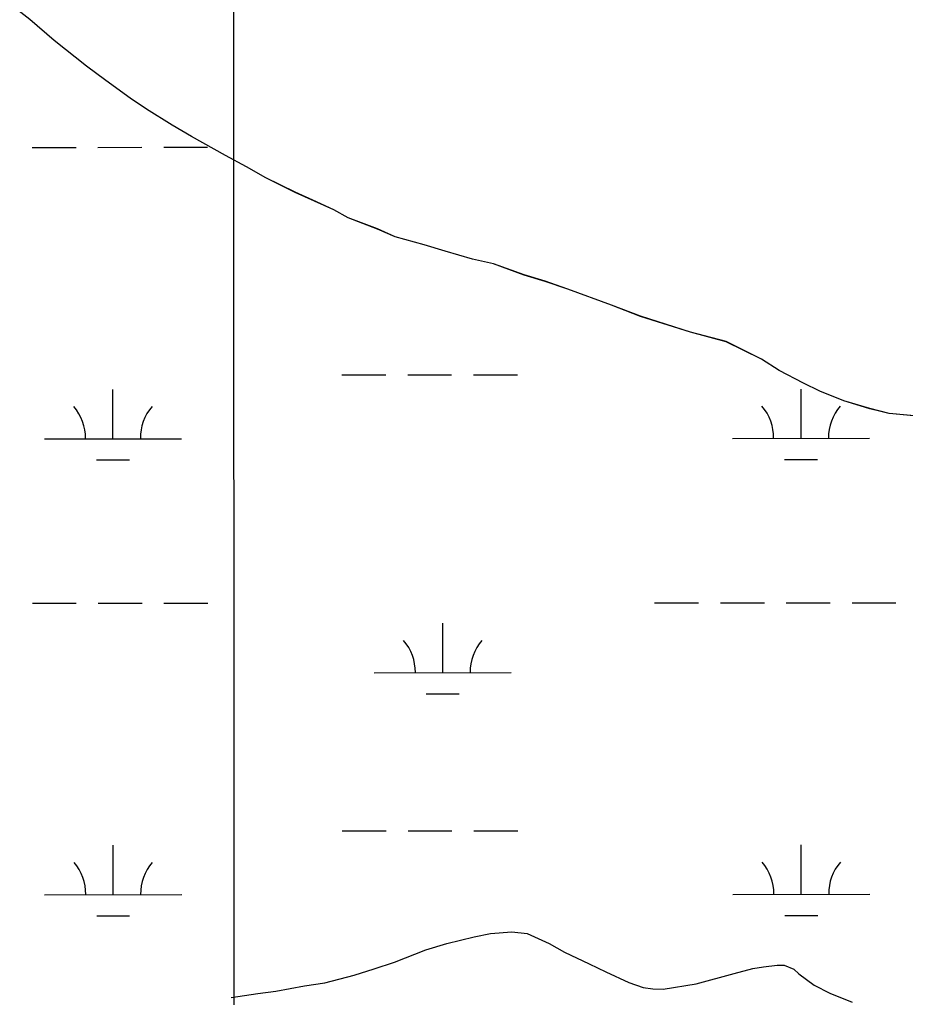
# Model space of a CAD drawing. Extents: x 3279314 to 3317160, y 734079 to 759431.
# Drawn here: x 3296418 to 3297064, y 741428 to 742141 of the extents above; entities that cross this region are included whole.
import ezdxf

# ---------------------------------------------------------------- set-up
doc = ezdxf.new("R2010")
doc.units = 0
for name, color, linetype in [('V-GRID-MAJR', 7, 'Continuous'), ('V-SITE-VEGE', 7, 'Continuous'), ('V-TOPO-SHOR', 7, 'Continuous'), ('V-WETL-SWMP', 7, 'Continuous')]:
    doc.layers.add(name, color=color, linetype=linetype)

msp = doc.modelspace()

# ---------------------------------------------------------------- linework, layer by layer
at = {"layer": 'V-GRID-MAJR'}
msp.add_spline([(3296575.29, 739462.57), (3296572.65, 745521.02), (3296570, 751582.85), (3296567.36, 757644.71), (3296567.36, 757648.05)], degree=3, dxfattribs=at)
at = {"layer": 'V-SITE-VEGE'}
for p, q in [((3296425.36, 742141.13), (3296397.04, 742163.32)), ((3296443.06, 742125.93), (3296425.36, 742141.13)), ((3296466.66, 742107.23), (3296443.06, 742125.93)), ((3296480.82, 742096.72), (3296466.66, 742107.23)), ((3296498.52, 742083.88), (3296480.82, 742096.72)), ((3296510.31, 742075.7), (3296498.52, 742083.88)), ((3296529.17, 742064.04), (3296510.31, 742075.7)), ((3296543.32, 742055.88), (3296529.17, 742064.04)), ((3296568.07, 742041.89), (3296543.32, 742055.88)), ((3296583.39, 742033.74), (3296568.07, 742041.89)), ((3296597.54, 742025.58), (3296583.39, 742033.74)), ((3296618.75, 742015.1), (3296597.54, 742025.58)), ((3296647.02, 742002.3), (3296618.75, 742015.1)), ((3296657.62, 741996.48), (3296647.02, 742002.3)), ((3296678.83, 741988.35), (3296657.62, 741996.48)), ((3296691.78, 741982.54), (3296678.83, 741988.35)), ((3296712.97, 741976.76), (3296691.78, 741982.54)), ((3296728.27, 741972.13), (3296712.97, 741976.76)), ((3296748.28, 741966.35), (3296728.27, 741972.13)), ((3296763.58, 741962.9), (3296748.28, 741966.35)), ((3296785.95, 741954.77), (3296763.58, 741962.9)), ((3296801.26, 741950.15), (3296785.95, 741954.77)), ((3296817.74, 741944.35), (3296801.26, 741950.15)), ((3296849.53, 741932.75), (3296817.74, 741944.35)), ((3296870.73, 741924.62), (3296849.53, 741932.75)), ((3296907.23, 741913.04), (3296870.73, 741924.62)), ((3296933.12, 741906.11), (3296907.23, 741913.04)), ((3296959.04, 741893.3), (3296933.12, 741906.11)), ((3296972.01, 741885.14), (3296959.04, 741893.3)), ((3296989.69, 741875.82), (3296972.01, 741885.14)), ((3297001.47, 741870), (3296989.69, 741875.82)), ((3297019.14, 741863.03), (3297001.47, 741870)), ((3297037.98, 741857.24), (3297019.14, 741863.03)), ((3297052.1, 741853.78), (3297037.98, 741857.24)), ((3297075.14, 741851.59), (3297052.1, 741853.78)), ((3296729.41, 741466.93), (3296749.37, 741471.78)), ((3296749.37, 741471.78), (3296761.24, 741474.4)), ((3296761.24, 741474.4), (3296776.87, 741475.54)), ((3296776.87, 741475.54), (3296788.2, 741474.39)), ((3296788.2, 741474.39), (3296804.14, 741467.01)), ((3296691.33, 741453.43), (3296714.2, 741462.48)), ((3296714.2, 741462.48), (3296729.41, 741466.93)), ((3296804.14, 741467.01), (3296815.38, 741460.66)), ((3296815.38, 741460.66), (3296833.2, 741452.29)), ((3296661.84, 741444.03), (3296676.58, 741448.49)), ((3296676.58, 741448.49), (3296691.33, 741453.43)), ((3296833.2, 741452.29), (3296845.4, 741446.4)), ((3296939.02, 741445.19), (3296952.8, 741448.72)), ((3296952.8, 741448.72), (3296960.39, 741450)), ((3296960.39, 741450), (3296970.35, 741451.24)), ((3296970.35, 741451.24), (3296975.55, 741451.15)), ((3296975.55, 741451.15), (3296982.59, 741448.18)), ((3296982.59, 741448.18), (3296986.31, 741444.81)), ((3296640.45, 741438.26), (3296661.84, 741444.03)), ((3296845.4, 741446.4), (3296862.28, 741438.53)), ((3296911.46, 741437.64), (3296939.02, 741445.19)), ((3296986.31, 741444.81), (3296997.51, 741436.56)), ((3296604.87, 741432.28), (3296625.75, 741436.17)), ((3296625.75, 741436.17), (3296640.45, 741438.26)), ((3296862.28, 741438.53), (3296872.62, 741435.03)), ((3296872.62, 741435.03), (3296879.7, 741433.96)), ((3296879.7, 741433.96), (3296887.26, 741433.82)), ((3296887.26, 741433.82), (3296911.46, 741437.64)), ((3296997.51, 741436.56), (3297008.76, 741430.69)), ((3296572.15, 741427.67), (3296591.6, 741430.63)), ((3296591.6, 741430.63), (3296604.87, 741432.28)), ((3297008.76, 741430.69), (3297025.2, 741424.24))]:
    msp.add_line(p, q, dxfattribs=at)
at = {"layer": 'V-TOPO-SHOR'}
msp.add_lwpolyline([(3297075.61, 741851.6), (3297052.09, 741853.84), (3297037.97, 741857.3), (3297019.14, 741863.09), (3297001.47, 741870.06), (3296989.69, 741875.88), (3296972.01, 741885.2), (3296959.04, 741893.36), (3296933.12, 741906.17), (3296907.22, 741913.09), (3296870.73, 741924.68), (3296849.53, 741932.8), (3296817.74, 741944.41), (3296801.25, 741950.2), (3296785.95, 741954.83), (3296763.58, 741962.95), (3296748.28, 741966.41), (3296728.27, 741972.19), (3296712.96, 741976.82), (3296691.78, 741982.59), (3296678.82, 741988.41), (3296657.62, 741996.54), (3296647.01, 742002.36), (3296631.7, 742009.34), (3296618.74, 742015.16), (3296597.53, 742025.64), (3296583.39, 742033.79), (3296568.06, 742041.95), (3296543.31, 742055.94), (3296529.17, 742064.1), (3296510.3, 742075.76), (3296498.51, 742083.93), (3296480.82, 742096.78), (3296466.66, 742107.29), (3296443.06, 742125.98), (3296425.36, 742141.18)], dxfattribs=at)
at = {"layer": 'V-WETL-SWMP'}
for p, q in [((3296443.07, 742125.98), (3296425.36, 742141.18)), ((3296443.07, 742125.98), (3296425.36, 742141.18)), ((3296466.66, 742107.28), (3296443.07, 742125.98)), ((3296466.66, 742107.28), (3296443.07, 742125.98)), ((3296480.82, 742096.77), (3296466.66, 742107.28)), ((3296480.82, 742096.77), (3296466.66, 742107.28)), ((3296498.51, 742083.93), (3296480.82, 742096.77)), ((3296498.51, 742083.93), (3296480.82, 742096.77)), ((3296510.31, 742075.76), (3296498.51, 742083.93)), ((3296510.31, 742075.76), (3296498.51, 742083.93)), ((3296529.17, 742064.09), (3296510.31, 742075.76)), ((3296529.17, 742064.09), (3296510.31, 742075.76)), ((3296543.32, 742055.93), (3296529.17, 742064.09)), ((3296543.32, 742055.93), (3296529.17, 742064.09)), ((3296568.07, 742041.94), (3296543.32, 742055.93)), ((3296568.07, 742041.94), (3296543.32, 742055.93)), ((3296427, 742047.92), (3296459, 742047.93)), ((3296475, 742047.94), (3296507, 742047.96)), ((3296523, 742047.97), (3296555, 742047.98)), ((3296583.39, 742033.79), (3296568.07, 742041.94)), ((3296583.39, 742033.79), (3296568.07, 742041.94)), ((3296597.53, 742025.63), (3296583.39, 742033.79)), ((3296597.53, 742025.63), (3296583.39, 742033.79)), ((3296618.74, 742015.15), (3296597.53, 742025.63)), ((3296618.74, 742015.15), (3296597.53, 742025.63)), ((3296647.02, 742002.36), (3296618.74, 742015.15)), ((3296647.02, 742002.36), (3296618.74, 742015.15)), ((3296657.62, 741996.53), (3296647.02, 742002.36)), ((3296657.62, 741996.53), (3296647.02, 742002.36)), ((3296678.82, 741988.4), (3296657.62, 741996.53)), ((3296678.82, 741988.4), (3296657.62, 741996.53)), ((3296691.78, 741982.59), (3296678.82, 741988.4)), ((3296691.78, 741982.59), (3296678.82, 741988.4)), ((3296712.97, 741976.81), (3296691.78, 741982.59)), ((3296712.97, 741976.81), (3296691.78, 741982.59)), ((3296728.27, 741972.18), (3296712.97, 741976.81)), ((3296728.27, 741972.18), (3296712.97, 741976.81)), ((3296748.28, 741966.4), (3296728.27, 741972.18)), ((3296748.28, 741966.4), (3296728.27, 741972.18)), ((3296763.58, 741962.95), (3296748.28, 741966.4)), ((3296763.58, 741962.95), (3296748.28, 741966.4)), ((3296785.95, 741954.83), (3296763.58, 741962.95)), ((3296785.95, 741954.83), (3296763.58, 741962.95)), ((3296801.25, 741950.2), (3296785.95, 741954.83)), ((3296801.25, 741950.2), (3296785.95, 741954.83)), ((3296817.74, 741944.4), (3296801.25, 741950.2)), ((3296817.74, 741944.4), (3296801.25, 741950.2)), ((3296849.53, 741932.8), (3296817.74, 741944.4)), ((3296849.53, 741932.8), (3296817.74, 741944.4)), ((3296870.73, 741924.67), (3296849.53, 741932.8)), ((3296870.73, 741924.67), (3296849.53, 741932.8)), ((3296907.23, 741913.09), (3296870.73, 741924.67)), ((3296907.23, 741913.09), (3296870.73, 741924.67)), ((3296933.12, 741906.16), (3296907.23, 741913.09)), ((3296933.12, 741906.16), (3296907.23, 741913.09)), ((3296959.04, 741893.36), (3296933.12, 741906.16)), ((3296959.04, 741893.36), (3296933.12, 741906.16)), ((3296972.01, 741885.19), (3296959.04, 741893.36)), ((3296972.01, 741885.19), (3296959.04, 741893.36)), ((3296989.69, 741875.87), (3296972.01, 741885.19)), ((3296989.69, 741875.87), (3296972.01, 741885.19)), ((3296652.99, 741881.86), (3296684.99, 741881.88)), ((3296700.99, 741881.88), (3296732.99, 741881.9)), ((3296748.99, 741881.91), (3296780.99, 741881.93)), ((3297001.47, 741870.05), (3296989.69, 741875.87)), ((3297001.47, 741870.05), (3296989.69, 741875.87)), ((3296485.95, 741835.35), (3296485.93, 741871.35)), ((3296987.86, 741835.6), (3296987.84, 741871.6)), ((3297019.14, 741863.08), (3297001.47, 741870.05)), ((3297019.14, 741863.08), (3297001.47, 741870.05)), ((3297037.97, 741857.3), (3297019.14, 741863.08)), ((3297037.97, 741857.3), (3297019.14, 741863.08)), ((3297052.09, 741853.84), (3297037.97, 741857.3)), ((3297052.09, 741853.84), (3297037.97, 741857.3)), ((3297075.61, 741851.6), (3297052.09, 741853.84)), ((3297075.61, 741851.6), (3297052.09, 741853.84)), ((3296435.95, 741835.32), (3296535.95, 741835.37)), ((3296937.86, 741835.58), (3297037.86, 741835.63)), ((3296473.96, 741819.91), (3296497.96, 741819.92)), ((3296975.87, 741820.16), (3296999.87, 741820.18)), ((3296427.17, 741715.24), (3296459.17, 741715.26)), ((3296475.17, 741715.27), (3296507.17, 741715.29)), ((3296523.17, 741715.29), (3296555.17, 741715.31)), ((3296881.08, 741715.48), (3296913.08, 741715.49)), ((3296929.08, 741715.5), (3296961.08, 741715.52)), ((3296977.08, 741715.52), (3297009.08, 741715.54)), ((3297025.08, 741715.55), (3297057.07, 741715.57)), ((3296726.51, 741664.65), (3296726.49, 741700.65)), ((3296676.51, 741664.63), (3296776.51, 741664.68)), ((3296714.52, 741649.22), (3296738.52, 741649.23)), ((3296653.16, 741549.19), (3296685.16, 741549.2)), ((3296701.16, 741549.21), (3296733.16, 741549.23)), ((3296749.16, 741549.23), (3296781.16, 741549.25)), ((3296486.12, 741502.67), (3296486.1, 741538.67)), ((3296988.03, 741502.93), (3296988.01, 741538.93)), ((3296436.12, 741502.65), (3296536.12, 741502.7)), ((3296938.03, 741502.9), (3297038.03, 741502.95)), ((3296474.13, 741487.23), (3296498.13, 741487.25)), ((3296976.03, 741487.49), (3297000.03, 741487.5))]:
    msp.add_line(p, q, dxfattribs=at)
for centre, start, end in [((3296430.71, 741835.79), 359.25735, 40.80101), ((3296541.19, 741835.85), 139.25734, 180.801), ((3296932.62, 741836.05), 359.25735, 40.80101), ((3297043.1, 741836.1), 139.25734, 180.801), ((3296671.27, 741665.1), 359.25735, 40.80101), ((3296781.75, 741665.16), 139.25734, 180.801), ((3296430.88, 741503.12), 359.25735, 40.80101), ((3296541.36, 741503.17), 139.25734, 180.801), ((3296932.78, 741503.37), 359.25735, 40.80101), ((3297043.27, 741503.43), 139.25734, 180.801)]:
    msp.add_arc(centre, 35.25, start, end, dxfattribs=at)

doc.saveas('drawing.dxf')
